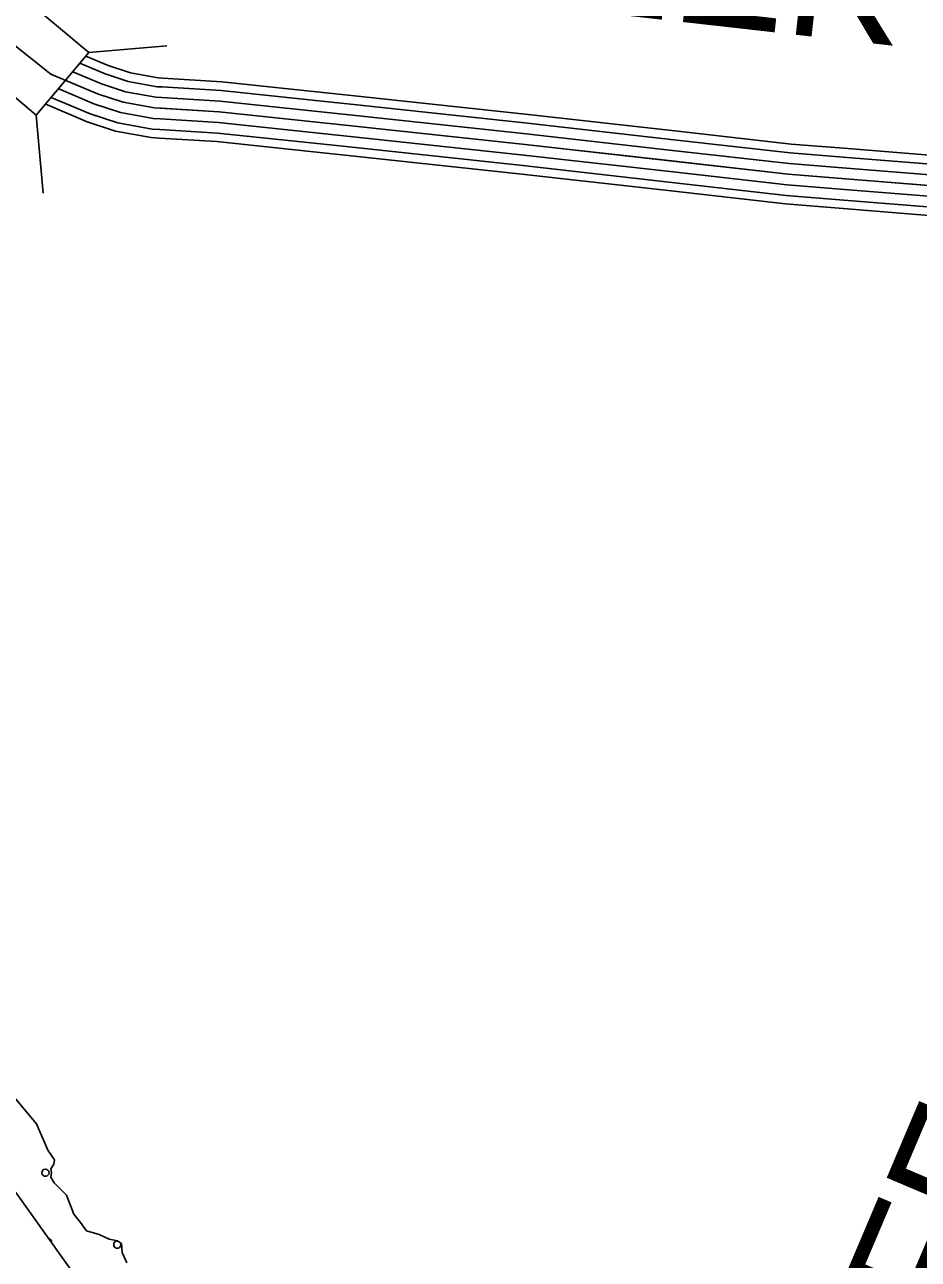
# Model space of a CAD drawing. Extents: x 1551132 to 1791609, y 378168 to 563823.
# Drawn here: x 1689245 to 1691843, y 452475 to 456061 of the extents above; entities that cross this region are included whole.
import ezdxf

# ---------------------------------------------------------------- set-up
doc = ezdxf.new("R2010")
doc.units = 0
for name, color, linetype in [('DESIGN - ROW - Right-of-Way and Easement Labels', 7, 'Continuous'), ('DESIGN - SCRATCH - User 1', 7, 'Continuous'), ('DESIGN - TRAFFIC CONTROL PERMANENT - Pavement Marking Text', 7, 'Continuous'), ('DESIGN - TRANSPORTATION - Edge of Traveled Way', 7, 'Continuous'), ('SURVEY - CONTOURS - Index with Text', 7, 'Continuous'), ('SURVEY - DRAINAGE - Storm Sewer', 7, 'Continuous')]:
    doc.layers.add(name, color=color, linetype=linetype)

msp = doc.modelspace()

# ---------------------------------------------------------------- linework, layer by layer
at = {"layer": 'DESIGN - SCRATCH - User 1'}
for points in [[(1689399.815, 452416.165), (1689222.828, 452664.854), (1689027.674, 452899.76), (1688881.42, 453043.889), (1688827.779, 453074.64), (1688784.03, 453095.249), (1688736.173, 453107.891), (1688642.342, 453123.141), (1688524.27, 453118.683), (1688383.923, 453092.49), (1688292.225, 453081.807), (1688261.684, 453206.451)], [(1689210.345, 452951.445), (1689279.335, 452868.41), (1689312.401, 452791.866), (1689332.059, 452763.565), (1689329.917, 452751.582), (1689321.742, 452737.665), (1689323.617, 452727.623), (1689321.451, 452713.631), (1689331.25, 452697.48), (1689366.808, 452660.963), (1689388.149, 452606.603), (1689407.857, 452582.302), (1689425.557, 452558.035), (1689461.439, 452547.551), (1689491.263, 452533.143), (1689515.221, 452528.818), (1689527.121, 452520.651), (1689528.804, 452494.592), (1689542.429, 452464.366)]]:
    msp.add_lwpolyline(points, dxfattribs=at)
at = {"layer": 'DESIGN - TRAFFIC CONTROL PERMANENT - Pavement Marking Text'}
msp.add_circle((1689305.57, 452726.594), 10.56, dxfattribs=at)
msp.add_circle((1689305.57, 452726.594), 10.56, dxfattribs=at)
for centre, start, end in [((1689313.037, 452524.984), 351.506412, 79.370987), ((1689514.647, 452517.517), 79.594709, 31.481476)]:
    msp.add_arc(centre, 10.56, start, end, dxfattribs=at)
at = {"layer": 'DESIGN - TRANSPORTATION - Edge of Traveled Way'}
for points in [[(1689210.345, 452951.445), (1689279.335, 452868.41), (1689312.401, 452791.866), (1689332.059, 452763.565), (1689329.917, 452751.582), (1689321.742, 452737.665), (1689323.617, 452727.623), (1689321.451, 452713.631), (1689331.25, 452697.48), (1689366.808, 452660.963), (1689388.149, 452606.603), (1689407.857, 452582.302), (1689425.557, 452558.035), (1689461.439, 452547.551), (1689491.263, 452533.143), (1689515.221, 452528.818), (1689527.121, 452520.651), (1689528.804, 452494.592), (1689542.429, 452464.366)], [(1689222.828, 452664.854), (1689399.815, 452416.165)]]:
    msp.add_lwpolyline(points, dxfattribs=at)
at = {"layer": 'SURVEY - CONTOURS - Index with Text'}
for points in [[(1689202.172, 456012.558), (1689321.627, 455917.639), (1689457.316, 455860.671), (1689531.189, 455836.154), (1689623.12, 455819.529), (1689811.107, 455808.278), (1690194.973, 455767.703), (1690690.803, 455714.385), (1691464.51, 455627.191), (1692194.368, 455568.323)], [(1689423.575, 455969.974), (1689488.148, 455942.857), (1689552.913, 455921.365), (1689633.587, 455906.781), (1689646.986, 455905.973)], [(1689385.734, 455924.348), (1689468.215, 455889.714), (1689538.864, 455866.271), (1689626.82, 455850.363), (1689643.595, 455849.354)], [(1689406.134, 455949.407), (1689479.115, 455918.764), (1689546.547, 455896.381), (1689630.52, 455881.197), (1689645.445, 455880.305)], [(1689365.251, 455899.322), (1689457.316, 455860.671), (1689531.189, 455836.154), (1689623.12, 455819.529), (1689641.736, 455818.412)], [(1689646.961, 455905.973), (1689818.341, 455895.722), (1690148.791, 455860.797)], [(1689322.819, 455849.896), (1689435.516, 455802.578), (1689515.831, 455775.927), (1689615.72, 455757.86), (1689638.028, 455756.519)], [(1689344.268, 455874.505), (1689446.416, 455831.629), (1689523.514, 455806.037), (1689619.42, 455788.694), (1689639.878, 455787.469)], [(1689643.57, 455849.354), (1689813.666, 455839.179), (1690142.833, 455804.387)], [(1689645.42, 455880.305), (1689816.216, 455870.088), (1690146.091, 455835.221)], [(1690148.783, 455860.797), (1690204.273, 455854.93), (1690646.063, 455807.42)], [(1689306.519, 455829.929), (1689426.833, 455779.419), (1689509.706, 455751.91), (1689612.77, 455733.276), (1689636.545, 455731.851)], [(1689641.72, 455818.412), (1689811.107, 455808.278), (1690139.575, 455773.561)], [(1690146.075, 455835.221), (1690201.548, 455829.354), (1690643.313, 455781.845)], [(1689639.87, 455787.469), (1689808.549, 455777.378), (1690136.316, 455742.735)], [(1690142.816, 455804.387), (1690198.257, 455798.528), (1690640.005, 455751.027)], [(1690643.296, 455781.845), (1690697.587, 455776.011), (1691140.493, 455726.102)], [(1690646.046, 455807.42), (1690700.403, 455801.579), (1691143.376, 455751.661)], [(1689638.02, 455756.519), (1689805.999, 455746.468), (1690133.058, 455711.901)], [(1690136.3, 455742.735), (1690191.69, 455736.877), (1690633.371, 455689.376)], [(1690139.558, 455773.561), (1690194.973, 455767.703), (1690636.688, 455720.202)], [(1690639.98, 455751.027), (1690694.195, 455745.202), (1691137.026, 455695.301)], [(1691143.359, 455751.661), (1691472.952, 455714.518), (1691637.931, 455701.21)], [(1689636.545, 455731.851), (1689803.958, 455721.834), (1690130.458, 455687.325)], [(1690133.041, 455711.901), (1690188.398, 455706.051), (1690630.063, 455658.558)], [(1690636.671, 455720.202), (1690690.803, 455714.385), (1691133.551, 455664.492)], [(1691140.476, 455726.102), (1691470.477, 455688.909), (1691635.864, 455675.576)], [(1690130.441, 455687.325), (1690185.782, 455681.475), (1690627.413, 455633.983)], [(1690633.363, 455689.376), (1690687.412, 455683.567), (1691130.076, 455633.683)], [(1691137.01, 455695.301), (1691467.493, 455658.05), (1691633.373, 455644.675)], [(1691635.848, 455675.576), (1692134.219, 455635.375)], [(1691637.914, 455701.21), (1692136.286, 455661.009)], [(1690627.405, 455633.983), (1690681.32, 455628.182), (1691123.843, 455578.315)], [(1690630.046, 455658.558), (1690684.02, 455652.758), (1691126.61, 455602.882)], [(1691130.06, 455633.683), (1691461.527, 455596.332), (1691628.39, 455582.873)], [(1691133.535, 455664.492), (1691464.51, 455627.191), (1691630.881, 455613.774)], [(1691633.356, 455644.675), (1692131.728, 455604.474)], [(1691126.593, 455602.882), (1691458.544, 455565.473), (1691625.898, 455551.973)], [(1691630.865, 455613.774), (1692129.236, 455573.573)], [(1691123.826, 455578.315), (1691456.169, 455540.864), (1691623.915, 455527.339)], [(1691628.373, 455582.873), (1692126.745, 455542.673)], [(1691623.89, 455527.339), (1692122.261, 455487.138)], [(1691625.881, 455551.973), (1692124.253, 455511.772)]]:
    msp.add_lwpolyline(points, dxfattribs=at)
at = {"layer": 'SURVEY - DRAINAGE - Storm Sewer'}
for p, q in [((1689431.962, 455980.278), (1689658.22, 456000.109)), ((1689279.266, 455798.316), (1689299.072, 455572.066))]:
    msp.add_line(p, q, dxfattribs=at)
msp.add_lwpolyline([(1689279.266, 455798.316), (1689431.987, 455980.353), (1689249.974, 456133.065), (1689097.254, 455951.028)], close=True, dxfattribs=at)

# ---------------------------------------------------------------- texts
at = {"layer": 'DESIGN - ROW - Right-of-Way and Easement Labels'}
for s, height, rotation, p in [('CREEK', 369.9915, 353.570572, (1690080.101, 456190.489)), ('CLIFFORD', 370.007, 67.006797, (1691656.604, 451543.06))]:
    msp.add_text(s, height=height, rotation=rotation, dxfattribs=at).set_placement(p)

doc.saveas('drawing.dxf')
